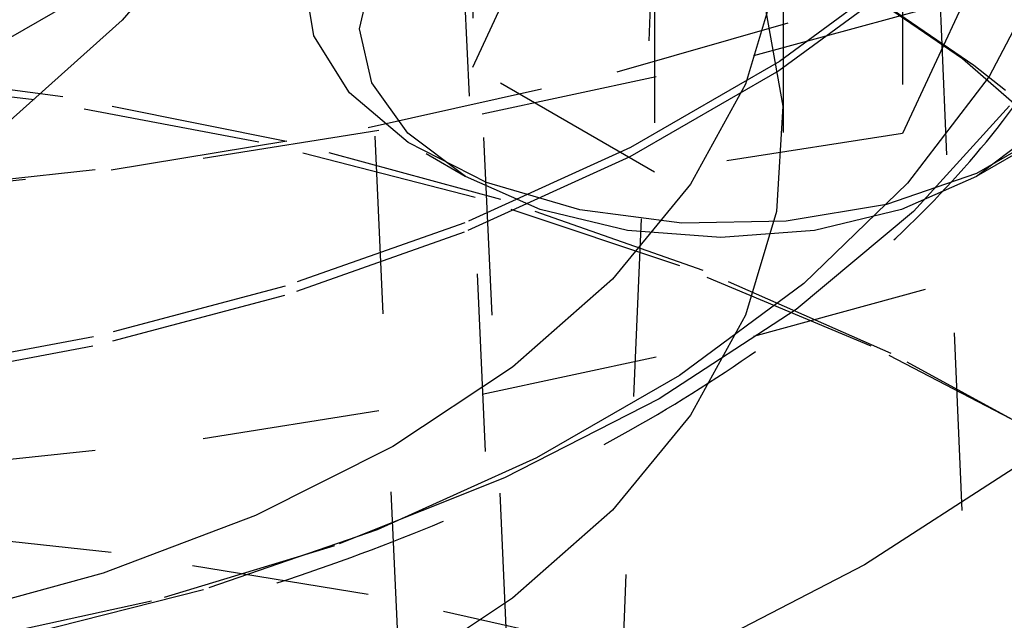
# Model space of a CAD drawing. Header units: inches. Extents: x 1907 to 2452, y -210 to -54.
# Tile 508 of 656: x 2008.011 to 2008.564, y -195.41 to -195.073. Entities that reach past the tile are written whole.
import ezdxf

# ---------------------------------------------------------------- set-up
doc = ezdxf.new("R2010")
doc.units = ezdxf.units.IN
doc.header["$LTSCALE"] = 0.5
doc.header["$MEASUREMENT"] = 0
doc.linetypes.add('HIDDEN', pattern=[0.225, 0.15, -0.075])
doc.layers.add('SID-M-H', color=4, linetype='HIDDEN')

msp = doc.modelspace()

# ---------------------------------------------------------------- linework, layer by layer
at = {"layer": 'SID-M-H'}
for p, q in [((2008.31262, -196.03805), (2008.24085, -194.45557)), ((2008.18327, -194.53887), (2008.25524, -196.12571)), ((2008.24085, -194.61622), (2008.31262, -196.19871)), ((1995.49265, -202.30635), (2008.57413, -194.75457)), ((2008.2656, -194.97188), (2008.2656, -195.09947)), ((2008.36874, -194.98484), (2008.31899, -196.14786)), ((2008.57482, -196.14786), (2008.52506, -194.98484)), ((2008.12821, -195.00435), (2008.06843, -195.07298)), ((2008.44024, -195.13626), (2008.44024, -195.00643)), ((2008.50708, -195.00924), (2008.50708, -195.13682)), ((2008.2656, -195.09947), (2008.30296, -195.01898)), ((2008.36766, -195.0308), (2008.36766, -195.15839)), ((2008.54082, -195.09479), (2008.46269, -195.04121)), ((2008.51128, -195.04249), (2008.438, -195.09624)), ((2008.54712, -195.09849), (2008.46842, -195.04452)), ((2008.58861, -195.04186), (2008.55584, -195.10467)), ((2008.17629, -195.0819), (2008.17076, -195.04814)), ((2008.20189, -195.0779), (2008.20881, -195.04755)), ((2008.43631, -195.05071), (2008.41892, -195.10895)), ((2008.51079, -195.04788), (2008.43755, -195.10159)), ((2008.42348, -195.09295), (2008.57065, -195.05284)), ((2008.54444, -195.05634), (2008.50708, -195.13682)), ((2008.34662, -195.10215), (2008.48098, -195.06352)), ((2008.42934, -195.0627), (2008.43981, -195.12148)), ((2008.06843, -195.07298), (2007.99636, -195.13755)), ((2008.20881, -195.10825), (2008.20189, -195.0779)), ((2008.19619, -195.11381), (2008.17629, -195.0819)), ((2008.27088, -195.12561), (2008.42348, -195.09295)), ((2008.438, -195.09624), (2008.35422, -195.1446)), ((2008.60786, -195.15316), (2008.54082, -195.09479)), ((2008.01895, -195.11786), (2007.88892, -195.1019)), ((2008.03515, -195.11611), (2007.90548, -195.09887)), ((2008.20666, -195.13345), (2008.34662, -195.10215)), ((2008.36766, -195.15839), (2008.2656, -195.09947)), ((2008.43755, -195.10159), (2008.35382, -195.14993)), ((2008.56492, -195.11263), (2008.54712, -195.09849)), ((2008.55584, -195.10467), (2008.50994, -195.16467)), ((2008.22911, -195.13653), (2008.20881, -195.10825)), ((2008.41892, -195.10895), (2008.38795, -195.16527)), ((2008.14537, -195.14157), (2008.01895, -195.11786)), ((2008.1609, -195.1412), (2008.03515, -195.11611)), ((2008.22921, -195.14186), (2008.19619, -195.11381)), ((2008.43981, -195.12148), (2008.43631, -195.18054)), ((2008.56718, -195.12116), (2008.51321, -195.18052)), ((2008.11398, -195.15058), (2008.27088, -195.12561)), ((2008.06229, -195.15716), (2008.20666, -195.13345)), ((2008.59021, -195.13531), (2008.54867, -195.15929)), ((2008.28132, -195.17387), (2008.1609, -195.1412)), ((2008.26139, -195.16082), (2008.22911, -195.13653)), ((2008.50708, -195.13682), (2008.36766, -195.15839)), ((2008.58093, -195.13653), (2008.54865, -195.16082)), ((2008.26681, -195.17279), (2008.14537, -195.14157)), ((2008.27328, -195.16429), (2008.22921, -195.14186)), ((2008.35422, -195.1446), (2008.26112, -195.18691)), ((2007.95394, -195.16767), (2008.11398, -195.15058)), ((2008.23926, -195.14804), (2008.26136, -195.16081)), ((2008.35382, -195.14993), (2008.26078, -195.19221)), ((2008.54867, -195.16081), (2008.57077, -195.14804)), ((2007.91475, -195.17308), (2008.06229, -195.15716)), ((2008.30346, -195.17945), (2008.26139, -195.16082)), ((2008.54867, -195.15929), (2008.4981, -195.17656)), ((2008.54865, -195.16082), (2008.50658, -195.17945)), ((2008.32563, -195.17969), (2008.27328, -195.16429)), ((2008.38795, -195.16527), (2008.34399, -195.21864)), ((2008.50994, -195.16467), (2008.45162, -195.22097)), ((2008.38194, -195.21116), (2008.26681, -195.17279)), ((2008.39505, -195.21374), (2008.28132, -195.17387)), ((2008.35245, -195.19117), (2008.30346, -195.17945)), ((2008.38296, -195.18709), (2008.32563, -195.17969)), ((2008.4981, -195.17656), (2008.44168, -195.18602)), ((2008.50658, -195.17945), (2008.45759, -195.19117)), ((2008.43631, -195.18054), (2008.41892, -195.23878)), ((2008.51321, -195.18052), (2008.44724, -195.23569)), ((2008.26112, -195.18691), (2008.16001, -195.22256)), ((2008.44168, -195.18602), (2008.38296, -195.18709)), ((2008.26078, -195.19221), (2008.15973, -195.22784)), ((2008.40502, -195.19516), (2008.35245, -195.19117)), ((2008.45759, -195.19117), (2008.40502, -195.19516)), ((2008.48948, -195.25626), (2008.38194, -195.21116)), ((2008.42348, -195.25054), (2008.57065, -195.21043)), ((2008.34399, -195.21864), (2008.28785, -195.26805)), ((2008.50079, -195.26036), (2008.39505, -195.21374)), ((2008.16001, -195.22256), (2008.0523, -195.25106)), ((2008.45162, -195.22097), (2008.38176, -195.2727)), ((2008.15973, -195.22784), (2008.05208, -195.25632)), ((2008.44724, -195.23569), (2008.37024, -195.28587)), ((2008.41892, -195.23878), (2008.38795, -195.2951)), ((2008.0523, -195.25106), (2007.93951, -195.272)), ((2008.27088, -195.2832), (2008.42348, -195.25054)), ((2008.05208, -195.25632), (2007.93936, -195.27725)), ((2008.58827, -195.30761), (2008.48948, -195.25626)), ((2008.59734, -195.31321), (2008.50079, -195.26036)), ((2008.28785, -195.26805), (2008.22058, -195.31259)), ((2008.38176, -195.2727), (2008.30141, -195.31908)), ((2008.11398, -195.30817), (2008.27088, -195.2832)), ((2008.37024, -195.28587), (2008.28332, -195.33032)), ((2008.38795, -195.2951), (2008.34399, -195.34847)), ((2007.95394, -195.32526), (2008.11398, -195.30817)), ((2008.22058, -195.31259), (2008.14342, -195.35142)), ((2008.30141, -195.31908), (2008.2118, -195.35941)), ((2008.56981, -195.32481), (2008.48574, -195.37911)), ((2008.28332, -195.33032), (2008.18775, -195.3684)), ((2008.14342, -195.35142), (2008.05783, -195.38383)), ((2008.34399, -195.34847), (2008.28785, -195.39788)), ((2008.06229, -195.37216), (2007.91475, -195.35624)), ((2008.2118, -195.35941), (2008.11428, -195.39308)), ((2008.20666, -195.39587), (2008.06229, -195.37216)), ((2008.18775, -195.3684), (2008.08492, -195.39956)), ((2008.48574, -195.37911), (2008.39167, -195.42764)), ((2008.05783, -195.38383), (2007.96539, -195.40921)), ((2008.11428, -195.39308), (2008.01034, -195.41958)), ((2008.08492, -195.39956), (2007.97634, -195.42333)), ((2008.34662, -195.42718), (2008.20666, -195.39587)), ((2008.28785, -195.39788), (2008.22058, -195.44242))]:
    msp.add_line(p, q, dxfattribs=at)
msp.add_arc((2007.26185, -197.23713), 1.95039, 52.06739, 76.26937, dxfattribs=at)
msp.add_open_spline([(2006.74233, -194.9845), (2006.74293, -194.98744), (2006.74793, -195.01209), (2006.76899, -195.05706), (2006.80584, -195.11831), (2006.85537, -195.17645), (2006.91552, -195.23095), (2006.98597, -195.281), (2007.06562, -195.32589), (2007.15337, -195.36504), (2007.24801, -195.39796), (2007.34827, -195.42426), (2007.45288, -195.44366), (2007.56048, -195.45594), (2007.66973, -195.46096), (2007.77922, -195.45868), (2007.88759, -195.4491), (2007.99344, -195.43235), (2008.09546, -195.40861), (2008.19235, -195.37814), (2008.28288, -195.34126), (2008.3659, -195.29835), (2008.4403, -195.24986), (2008.50501, -195.19631), (2008.55921, -195.13835), (2008.60136, -195.07668), (2008.62953, -195.01994), (2008.6381, -194.98331), (2008.64146, -194.96897)], degree=3, knots=[0, 0, 0, 0, 0.005288, 0.044333, 0.083729, 0.123564, 0.163772, 0.20422, 0.24478, 0.285358, 0.325909, 0.366422, 0.406899, 0.447349, 0.487783, 0.528212, 0.568649, 0.609103, 0.649588, 0.690117, 0.7307, 0.771345, 0.812049, 0.852785, 0.893469, 0.933974, 0.974137, 1, 1, 1, 1], dxfattribs=at)

doc.saveas('drawing.dxf')
